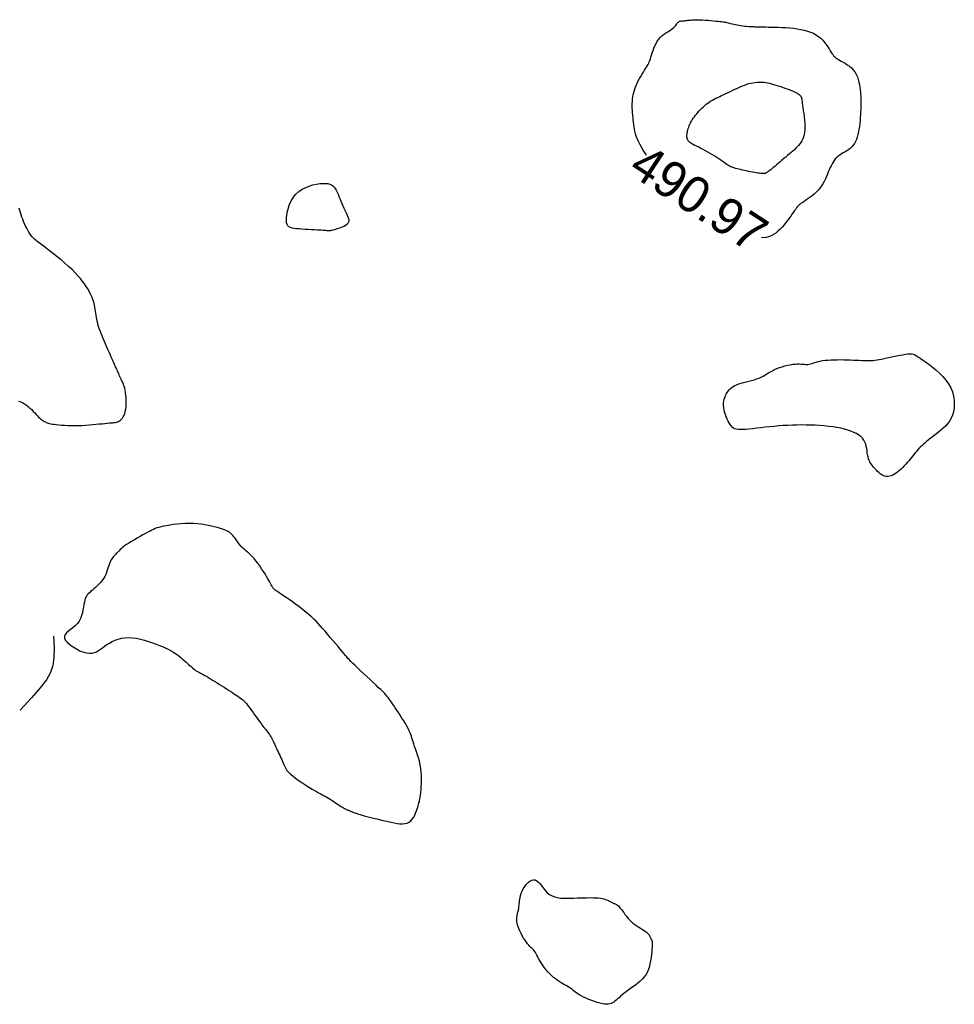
# Model space of a CAD drawing. Header units: millimetres. Extents: x 32690613 to 32693367, y 5343692 to 5344708.
# Tile 1005 of 1009: x 32693310 to 32693335, y 5344636 to 5344663. Entities that reach past the tile are written whole.
import ezdxf
from ezdxf.enums import TextEntityAlignment as Align

# ---------------------------------------------------------------- set-up
doc = ezdxf.new("R2010")
doc.units = ezdxf.units.MM
doc.header["$LTSCALE"] = 20
doc.layers.add('02-DGM_HL_490.50', color=52, linetype='Continuous')
doc.layers.add('02-DGM_HL_491.00', color=62, linetype='Continuous')

msp = doc.modelspace()

# ---------------------------------------------------------------- linework, layer by layer
at = {"layer": '02-DGM_HL_490.50', "elevation": 490.5, "flags": 128}
msp.add_lwpolyline([(32693331.16, 5344659.914), (32693331.154, 5344659.84), (32693331.143, 5344659.774), (32693331.127, 5344659.714), (32693331.107, 5344659.66), (32693331.084, 5344659.61), (32693331.056, 5344659.565), (32693331.025, 5344659.522), (32693330.992, 5344659.481), (32693330.955, 5344659.441), (32693330.916, 5344659.402), (32693330.875, 5344659.363), (32693330.831, 5344659.324), (32693330.786, 5344659.285), (32693330.738, 5344659.245), (32693330.689, 5344659.204), (32693330.638, 5344659.162), (32693330.586, 5344659.118), (32693330.534, 5344659.074), (32693330.482, 5344659.03), (32693330.431, 5344658.987), (32693330.382, 5344658.945), (32693330.336, 5344658.906), (32693330.294, 5344658.871), (32693330.257, 5344658.84), (32693330.225, 5344658.814), (32693330.198, 5344658.793), (32693330.176, 5344658.776), (32693330.158, 5344658.762), (32693330.142, 5344658.752), (32693330.13, 5344658.743), (32693330.119, 5344658.736), (32693330.109, 5344658.729), (32693330.1, 5344658.724), (32693330.091, 5344658.718), (32693330.081, 5344658.713), (32693330.069, 5344658.709), (32693330.054, 5344658.707), (32693330.036, 5344658.705), (32693330.014, 5344658.705), (32693329.987, 5344658.706), (32693329.954, 5344658.709), (32693329.915, 5344658.714), (32693329.872, 5344658.72), (32693329.826, 5344658.727), (32693329.776, 5344658.736), (32693329.724, 5344658.745), (32693329.67, 5344658.756), (32693329.615, 5344658.767), (32693329.56, 5344658.778), (32693329.505, 5344658.79), (32693329.451, 5344658.802), (32693329.399, 5344658.815), (32693329.349, 5344658.827), (32693329.303, 5344658.839), (32693329.26, 5344658.851), (32693329.221, 5344658.862), (32693329.187, 5344658.873), (32693329.157, 5344658.884), (32693329.13, 5344658.896), (32693329.103, 5344658.908), (32693329.077, 5344658.923), (32693329.049, 5344658.94), (32693329.019, 5344658.96), (32693328.984, 5344658.983), (32693328.945, 5344659.011), (32693328.901, 5344659.042), (32693328.853, 5344659.076), (32693328.801, 5344659.111), (32693328.746, 5344659.149), (32693328.687, 5344659.187), (32693328.627, 5344659.225), (32693328.563, 5344659.263), (32693328.499, 5344659.299), (32693328.434, 5344659.334), (32693328.369, 5344659.368), (32693328.306, 5344659.399), (32693328.247, 5344659.429), (32693328.191, 5344659.457), (32693328.141, 5344659.482), (32693328.097, 5344659.505), (32693328.061, 5344659.526), (32693328.031, 5344659.544), (32693328.008, 5344659.56), (32693327.989, 5344659.575), (32693327.975, 5344659.588), (32693327.965, 5344659.6), (32693327.956, 5344659.611), (32693327.95, 5344659.621), (32693327.945, 5344659.631), (32693327.94, 5344659.641), (32693327.937, 5344659.651), (32693327.934, 5344659.66), (32693327.931, 5344659.67), (32693327.929, 5344659.679), (32693327.927, 5344659.689), (32693327.926, 5344659.698), (32693327.925, 5344659.708), (32693327.924, 5344659.719), (32693327.923, 5344659.731), (32693327.923, 5344659.744), (32693327.924, 5344659.759), (32693327.926, 5344659.777), (32693327.928, 5344659.797), (32693327.932, 5344659.821), (32693327.937, 5344659.848), (32693327.943, 5344659.878), (32693327.952, 5344659.911), (32693327.962, 5344659.946), (32693327.974, 5344659.983), (32693327.988, 5344660.022), (32693328.005, 5344660.062), (32693328.024, 5344660.102), (32693328.046, 5344660.143), (32693328.071, 5344660.184), (32693328.099, 5344660.226), (32693328.128, 5344660.267), (32693328.16, 5344660.308), (32693328.193, 5344660.348), (32693328.227, 5344660.388), (32693328.263, 5344660.428), (32693328.299, 5344660.466), (32693328.336, 5344660.504), (32693328.375, 5344660.54), (32693328.414, 5344660.575), (32693328.454, 5344660.609), (32693328.496, 5344660.641), (32693328.539, 5344660.672), (32693328.582, 5344660.701), (32693328.627, 5344660.727), (32693328.674, 5344660.753), (32693328.722, 5344660.777), (32693328.772, 5344660.801), (32693328.824, 5344660.825), (32693328.878, 5344660.85), (32693328.934, 5344660.875), (32693328.994, 5344660.903), (32693329.055, 5344660.932), (32693329.119, 5344660.963), (32693329.185, 5344660.994), (32693329.251, 5344661.025), (32693329.317, 5344661.056), (32693329.383, 5344661.086), (32693329.448, 5344661.113), (32693329.511, 5344661.138), (32693329.571, 5344661.159), (32693329.629, 5344661.177), (32693329.685, 5344661.192), (32693329.74, 5344661.203), (32693329.792, 5344661.212), (32693329.844, 5344661.218), (32693329.894, 5344661.221), (32693329.943, 5344661.221), (32693329.992, 5344661.219), (32693330.041, 5344661.214), (32693330.091, 5344661.207), (32693330.141, 5344661.198), (32693330.194, 5344661.186), (32693330.249, 5344661.172), (32693330.306, 5344661.156), (32693330.368, 5344661.137), (32693330.433, 5344661.117), (32693330.5, 5344661.095), (32693330.569, 5344661.072), (32693330.638, 5344661.048), (32693330.704, 5344661.023), (32693330.767, 5344661), (32693330.824, 5344660.976), (32693330.875, 5344660.954), (32693330.918, 5344660.934), (32693330.954, 5344660.915), (32693330.983, 5344660.897), (32693331.006, 5344660.88), (32693331.024, 5344660.865), (32693331.038, 5344660.85), (32693331.049, 5344660.836), (32693331.057, 5344660.822), (32693331.063, 5344660.807), (32693331.068, 5344660.792), (32693331.073, 5344660.774), (32693331.077, 5344660.751), (32693331.081, 5344660.722), (32693331.086, 5344660.685), (32693331.092, 5344660.64), (32693331.1, 5344660.584), (32693331.11, 5344660.516), (32693331.12, 5344660.438), (32693331.132, 5344660.353), (32693331.142, 5344660.264), (32693331.151, 5344660.173), (32693331.158, 5344660.082), (32693331.161, 5344659.995)], close=True, dxfattribs=at)
at = {"layer": '02-DGM_HL_491.00', "elevation": 491, "flags": 128}
for points in [[(32693326.814, 5344659.206), (32693326.775, 5344659.267), (32693326.724, 5344659.349), (32693326.675, 5344659.432), (32693326.63, 5344659.513), (32693326.59, 5344659.592), (32693326.557, 5344659.666), (32693326.531, 5344659.736), (32693326.51, 5344659.803), (32693326.494, 5344659.868), (32693326.482, 5344659.931), (32693326.472, 5344659.993), (32693326.464, 5344660.055), (32693326.457, 5344660.117), (32693326.45, 5344660.179), (32693326.444, 5344660.243), (32693326.437, 5344660.307), (32693326.432, 5344660.371), (32693326.427, 5344660.436), (32693326.424, 5344660.5), (32693326.423, 5344660.564), (32693326.423, 5344660.627), (32693326.426, 5344660.69), (32693326.431, 5344660.752), (32693326.439, 5344660.813), (32693326.449, 5344660.874), (32693326.463, 5344660.936), (32693326.481, 5344660.997), (32693326.502, 5344661.059), (32693326.527, 5344661.123), (32693326.556, 5344661.187), (32693326.588, 5344661.251), (32693326.622, 5344661.314), (32693326.657, 5344661.376), (32693326.693, 5344661.436), (32693326.727, 5344661.493), (32693326.759, 5344661.545), (32693326.789, 5344661.592), (32693326.815, 5344661.634), (32693326.837, 5344661.672), (32693326.857, 5344661.707), (32693326.875, 5344661.742), (32693326.891, 5344661.777), (32693326.906, 5344661.815), (32693326.922, 5344661.857), (32693326.937, 5344661.905), (32693326.954, 5344661.959), (32693326.973, 5344662.019), (32693326.994, 5344662.084), (32693327.017, 5344662.15), (32693327.044, 5344662.216), (32693327.075, 5344662.282), (32693327.11, 5344662.344), (32693327.15, 5344662.4), (32693327.195, 5344662.451), (32693327.244, 5344662.496), (32693327.295, 5344662.535), (32693327.347, 5344662.57), (32693327.398, 5344662.603), (32693327.446, 5344662.632), (32693327.491, 5344662.66), (32693327.53, 5344662.688), (32693327.562, 5344662.715), (32693327.588, 5344662.742), (32693327.61, 5344662.768), (32693327.628, 5344662.793), (32693327.643, 5344662.816), (32693327.658, 5344662.837), (32693327.673, 5344662.855), (32693327.689, 5344662.87), (32693327.708, 5344662.882), (32693327.729, 5344662.89), (32693327.752, 5344662.896), (32693327.777, 5344662.9), (32693327.803, 5344662.903), (32693327.83, 5344662.904), (32693327.859, 5344662.906), (32693327.888, 5344662.909), (32693327.918, 5344662.912), (32693327.949, 5344662.916), (32693327.982, 5344662.921), (32693328.019, 5344662.925), (32693328.06, 5344662.929), (32693328.106, 5344662.932), (32693328.157, 5344662.933), (32693328.216, 5344662.933), (32693328.282, 5344662.931), (32693328.354, 5344662.927), (32693328.43, 5344662.922), (32693328.506, 5344662.916), (32693328.582, 5344662.909), (32693328.654, 5344662.902), (32693328.721, 5344662.895), (32693328.781, 5344662.889), (32693328.831, 5344662.884), (32693328.873, 5344662.88), (32693328.909, 5344662.875), (32693328.94, 5344662.871), (32693328.969, 5344662.867), (32693328.996, 5344662.862), (32693329.024, 5344662.856), (32693329.053, 5344662.849), (32693329.087, 5344662.841), (32693329.124, 5344662.831), (32693329.165, 5344662.821), (32693329.208, 5344662.81), (32693329.254, 5344662.799), (32693329.302, 5344662.789), (32693329.353, 5344662.779), (32693329.405, 5344662.77), (32693329.458, 5344662.763), (32693329.512, 5344662.757), (32693329.564, 5344662.752), (32693329.616, 5344662.748), (32693329.664, 5344662.745), (32693329.709, 5344662.743), (32693329.749, 5344662.742), (32693329.784, 5344662.741), (32693329.812, 5344662.74), (32693329.834, 5344662.74), (32693329.851, 5344662.74), (32693329.864, 5344662.74), (32693329.874, 5344662.74), (32693329.882, 5344662.74), (32693329.888, 5344662.74), (32693329.893, 5344662.74), (32693329.899, 5344662.74), (32693329.906, 5344662.739), (32693329.917, 5344662.738), (32693329.934, 5344662.737), (32693329.957, 5344662.736), (32693329.99, 5344662.735), (32693330.033, 5344662.734), (32693330.089, 5344662.733), (32693330.158, 5344662.731), (32693330.24, 5344662.73), (32693330.331, 5344662.728), (32693330.429, 5344662.725), (32693330.533, 5344662.721), (32693330.639, 5344662.715), (32693330.746, 5344662.707), (32693330.852, 5344662.697), (32693330.954, 5344662.683), (32693331.051, 5344662.667), (32693331.145, 5344662.646), (32693331.234, 5344662.622), (32693331.317, 5344662.593), (32693331.396, 5344662.559), (32693331.469, 5344662.52), (32693331.537, 5344662.474), (32693331.598, 5344662.423), (32693331.654, 5344662.367), (32693331.704, 5344662.309), (32693331.75, 5344662.249), (32693331.791, 5344662.19), (32693331.827, 5344662.134), (32693331.86, 5344662.082), (32693331.889, 5344662.036), (32693331.915, 5344661.997), (32693331.939, 5344661.964), (32693331.963, 5344661.936), (32693331.987, 5344661.912), (32693332.013, 5344661.89), (32693332.042, 5344661.869), (32693332.076, 5344661.848), (32693332.117, 5344661.824), (32693332.163, 5344661.798), (32693332.216, 5344661.768), (32693332.271, 5344661.735), (32693332.329, 5344661.697), (32693332.386, 5344661.655), (32693332.441, 5344661.608), (32693332.492, 5344661.555), (32693332.537, 5344661.497), (32693332.575, 5344661.434), (32693332.606, 5344661.365), (32693332.631, 5344661.295), (32693332.65, 5344661.222), (32693332.665, 5344661.15), (32693332.677, 5344661.08), (32693332.685, 5344661.013), (32693332.691, 5344660.951), (32693332.696, 5344660.894), (32693332.699, 5344660.842), (32693332.701, 5344660.793), (32693332.702, 5344660.746), (32693332.703, 5344660.698), (32693332.702, 5344660.648), (32693332.701, 5344660.594), (32693332.699, 5344660.534), (32693332.697, 5344660.468), (32693332.694, 5344660.397), (32693332.69, 5344660.32), (32693332.685, 5344660.241), (32693332.679, 5344660.16), (32693332.671, 5344660.079), (32693332.661, 5344659.999), (32693332.65, 5344659.921), (32693332.637, 5344659.846), (32693332.621, 5344659.776), (32693332.603, 5344659.709), (32693332.581, 5344659.647), (32693332.556, 5344659.589), (32693332.527, 5344659.535), (32693332.494, 5344659.487), (32693332.457, 5344659.443), (32693332.414, 5344659.403), (32693332.368, 5344659.368), (32693332.319, 5344659.336), (32693332.269, 5344659.305), (32693332.219, 5344659.276), (32693332.169, 5344659.246), (32693332.122, 5344659.216), (32693332.077, 5344659.183), (32693332.037, 5344659.148), (32693332, 5344659.109), (32693331.967, 5344659.068), (32693331.937, 5344659.023), (32693331.909, 5344658.975), (32693331.882, 5344658.924), (32693331.857, 5344658.87), (32693331.832, 5344658.813), (32693331.807, 5344658.752), (32693331.782, 5344658.689), (32693331.755, 5344658.625), (32693331.726, 5344658.559), (32693331.695, 5344658.494), (32693331.66, 5344658.429), (32693331.62, 5344658.366), (32693331.576, 5344658.305), (32693331.527, 5344658.248), (32693331.474, 5344658.194), (32693331.418, 5344658.143), (32693331.362, 5344658.097), (32693331.307, 5344658.055), (32693331.255, 5344658.018), (32693331.207, 5344657.985), (32693331.165, 5344657.957), (32693331.131, 5344657.935), (32693331.104, 5344657.917), (32693331.082, 5344657.903), (32693331.065, 5344657.892), (32693331.052, 5344657.883), (32693331.042, 5344657.876), (32693331.033, 5344657.87), (32693331.025, 5344657.865), (32693331.017, 5344657.859), (32693331.008, 5344657.852), (32693330.998, 5344657.843), (32693330.986, 5344657.831), (32693330.972, 5344657.814), (32693330.955, 5344657.794), (32693330.935, 5344657.767), (32693330.911, 5344657.734), (32693330.883, 5344657.694), (32693330.851, 5344657.648), (32693330.816, 5344657.597), (32693330.777, 5344657.541), (32693330.735, 5344657.482), (32693330.69, 5344657.421), (32693330.642, 5344657.359), (32693330.591, 5344657.297), (32693330.538, 5344657.237), (32693330.483, 5344657.178), (32693330.424, 5344657.123), (32693330.364, 5344657.073), (32693330.3, 5344657.03), (32693330.235, 5344656.994), (32693330.167, 5344656.967), (32693330.096, 5344656.95), (32693330.023, 5344656.945), (32693329.968, 5344656.948)], [(32693309.568, 5344652.455), (32693309.625, 5344652.435), (32693309.68, 5344652.412), (32693309.733, 5344652.384), (32693309.784, 5344652.35), (32693309.834, 5344652.311), (32693309.881, 5344652.268), (32693309.927, 5344652.223), (32693309.97, 5344652.177), (32693310.011, 5344652.132), (32693310.049, 5344652.09), (32693310.085, 5344652.051), (32693310.118, 5344652.018), (32693310.149, 5344651.989), (32693310.177, 5344651.965), (32693310.204, 5344651.944), (32693310.23, 5344651.926), (32693310.255, 5344651.911), (32693310.279, 5344651.897), (32693310.304, 5344651.885), (32693310.328, 5344651.874), (32693310.354, 5344651.864), (32693310.383, 5344651.854), (32693310.415, 5344651.845), (32693310.452, 5344651.836), (32693310.495, 5344651.828), (32693310.545, 5344651.821), (32693310.604, 5344651.814), (32693310.671, 5344651.807), (32693310.746, 5344651.801), (32693310.829, 5344651.796), (32693310.917, 5344651.792), (32693311.01, 5344651.79), (32693311.106, 5344651.789), (32693311.205, 5344651.79), (32693311.305, 5344651.792), (32693311.405, 5344651.797), (32693311.503, 5344651.804), (32693311.599, 5344651.812), (32693311.692, 5344651.821), (32693311.779, 5344651.83), (32693311.861, 5344651.838), (32693311.936, 5344651.846), (32693312.003, 5344651.852), (32693312.061, 5344651.857), (32693312.111, 5344651.861), (32693312.154, 5344651.864), (32693312.191, 5344651.867), (32693312.224, 5344651.872), (32693312.254, 5344651.878), (32693312.282, 5344651.887), (32693312.31, 5344651.899), (32693312.338, 5344651.914), (32693312.366, 5344651.934), (32693312.393, 5344651.959), (32693312.419, 5344651.989), (32693312.443, 5344652.026), (32693312.465, 5344652.069), (32693312.484, 5344652.118), (32693312.499, 5344652.176), (32693312.51, 5344652.241), (32693312.518, 5344652.312), (32693312.521, 5344652.387), (32693312.521, 5344652.464), (32693312.518, 5344652.542), (32693312.513, 5344652.617), (32693312.505, 5344652.689), (32693312.494, 5344652.755), (32693312.482, 5344652.813), (32693312.468, 5344652.864), (32693312.453, 5344652.908), (32693312.438, 5344652.947), (32693312.423, 5344652.981), (32693312.408, 5344653.01), (32693312.395, 5344653.035), (32693312.383, 5344653.057), (32693312.373, 5344653.076), (32693312.364, 5344653.094), (32693312.357, 5344653.11), (32693312.351, 5344653.125), (32693312.345, 5344653.14), (32693312.34, 5344653.155), (32693312.333, 5344653.171), (32693312.327, 5344653.187), (32693312.319, 5344653.206), (32693312.31, 5344653.227), (32693312.299, 5344653.251), (32693312.286, 5344653.28), (32693312.271, 5344653.313), (32693312.253, 5344653.352), (32693312.233, 5344653.397), (32693312.209, 5344653.449), (32693312.183, 5344653.509), (32693312.153, 5344653.575), (32693312.122, 5344653.647), (32693312.089, 5344653.722), (32693312.055, 5344653.8), (32693312.02, 5344653.879), (32693311.986, 5344653.958), (32693311.953, 5344654.035), (32693311.92, 5344654.11), (32693311.89, 5344654.182), (32693311.86, 5344654.251), (32693311.833, 5344654.318), (32693311.808, 5344654.384), (32693311.785, 5344654.448), (32693311.765, 5344654.511), (32693311.747, 5344654.574), (32693311.732, 5344654.635), (32693311.719, 5344654.696), (32693311.709, 5344654.756), (32693311.699, 5344654.816), (32693311.69, 5344654.874), (32693311.682, 5344654.931), (32693311.673, 5344654.987), (32693311.663, 5344655.042), (32693311.652, 5344655.095), (32693311.639, 5344655.147), (32693311.624, 5344655.199), (32693311.606, 5344655.252), (32693311.585, 5344655.305), (32693311.562, 5344655.36), (32693311.534, 5344655.416), (32693311.503, 5344655.476), (32693311.467, 5344655.539), (32693311.426, 5344655.605), (32693311.379, 5344655.675), (32693311.326, 5344655.747), (32693311.265, 5344655.823), (32693311.197, 5344655.902), (32693311.121, 5344655.984), (32693311.036, 5344656.069), (32693310.941, 5344656.156), (32693310.84, 5344656.245), (32693310.734, 5344656.334), (32693310.627, 5344656.421), (32693310.522, 5344656.504), (32693310.421, 5344656.583), (32693310.327, 5344656.655), (32693310.243, 5344656.719), (32693310.17, 5344656.774), (32693310.109, 5344656.821), (32693310.057, 5344656.863), (32693310.013, 5344656.9), (32693309.975, 5344656.936), (32693309.941, 5344656.972), (32693309.91, 5344657.01), (32693309.881, 5344657.051), (32693309.851, 5344657.099), (32693309.82, 5344657.15), (32693309.79, 5344657.206), (32693309.761, 5344657.265), (32693309.732, 5344657.327), (32693309.705, 5344657.389), (32693309.68, 5344657.452), (32693309.656, 5344657.514), (32693309.635, 5344657.575), (32693309.616, 5344657.635), (32693309.599, 5344657.696), (32693309.583, 5344657.756)], [(32693310.53, 5344646.006), (32693310.541, 5344645.674), (32693310.538, 5344645.412), (32693310.509, 5344645.196), (32693310.444, 5344645.002), (32693310.333, 5344644.806), (32693310.164, 5344644.585), (32693309.926, 5344644.313), (32693309.609, 5344643.969)]]:
    msp.add_lwpolyline(points, dxfattribs=at)
for points in [[(32693317.831, 5344657.153), (32693317.764, 5344657.157), (32693317.688, 5344657.161), (32693317.606, 5344657.165), (32693317.521, 5344657.17), (32693317.435, 5344657.175), (32693317.351, 5344657.181), (32693317.271, 5344657.187), (32693317.198, 5344657.194), (32693317.134, 5344657.201), (32693317.078, 5344657.211), (32693317.032, 5344657.225), (32693316.994, 5344657.245), (32693316.965, 5344657.272), (32693316.943, 5344657.309), (32693316.929, 5344657.357), (32693316.923, 5344657.417), (32693316.924, 5344657.492), (32693316.933, 5344657.577), (32693316.95, 5344657.671), (32693316.977, 5344657.769), (32693317.013, 5344657.869), (32693317.06, 5344657.966), (32693317.117, 5344658.058), (32693317.186, 5344658.142), (32693317.267, 5344658.214), (32693317.357, 5344658.275), (32693317.453, 5344658.325), (32693317.553, 5344658.365), (32693317.653, 5344658.395), (32693317.75, 5344658.417), (32693317.842, 5344658.431), (32693317.925, 5344658.438), (32693317.998, 5344658.437), (32693318.06, 5344658.43), (32693318.114, 5344658.417), (32693318.16, 5344658.397), (32693318.199, 5344658.37), (32693318.233, 5344658.337), (32693318.264, 5344658.298), (32693318.291, 5344658.252), (32693318.318, 5344658.2), (32693318.343, 5344658.143), (32693318.368, 5344658.082), (32693318.393, 5344658.018), (32693318.417, 5344657.953), (32693318.443, 5344657.887), (32693318.469, 5344657.822), (32693318.497, 5344657.759), (32693318.526, 5344657.7), (32693318.555, 5344657.643), (32693318.582, 5344657.59), (32693318.606, 5344657.54), (32693318.624, 5344657.493), (32693318.635, 5344657.449), (32693318.638, 5344657.409), (32693318.629, 5344657.372), (32693318.61, 5344657.339), (32693318.58, 5344657.308), (32693318.542, 5344657.281), (32693318.499, 5344657.257), (32693318.452, 5344657.235), (32693318.404, 5344657.216), (32693318.357, 5344657.2), (32693318.313, 5344657.186), (32693318.275, 5344657.174), (32693318.241, 5344657.164), (32693318.212, 5344657.156), (32693318.185, 5344657.149), (32693318.162, 5344657.145), (32693318.141, 5344657.141), (32693318.121, 5344657.139), (32693318.101, 5344657.138), (32693318.082, 5344657.137), (32693318.061, 5344657.138), (32693318.038, 5344657.139), (32693318.01, 5344657.141), (32693317.977, 5344657.143), (32693317.937, 5344657.146), (32693317.889, 5344657.149)], [(32693332.784, 5344651.386), (32693332.746, 5344651.436), (32693332.7, 5344651.482), (32693332.644, 5344651.525), (32693332.581, 5344651.564), (32693332.509, 5344651.6), (32693332.43, 5344651.632), (32693332.343, 5344651.661), (32693332.249, 5344651.687), (32693332.148, 5344651.711), (32693332.041, 5344651.731), (32693331.929, 5344651.749), (32693331.812, 5344651.764), (32693331.692, 5344651.776), (32693331.569, 5344651.786), (32693331.445, 5344651.793), (32693331.32, 5344651.798), (32693331.195, 5344651.801), (32693331.07, 5344651.802), (32693330.945, 5344651.801), (32693330.82, 5344651.797), (32693330.695, 5344651.792), (32693330.57, 5344651.785), (32693330.445, 5344651.776), (32693330.32, 5344651.765), (32693330.196, 5344651.752), (32693330.073, 5344651.739), (32693329.954, 5344651.725), (32693329.839, 5344651.711), (32693329.73, 5344651.699), (32693329.629, 5344651.688), (32693329.537, 5344651.68), (32693329.457, 5344651.675), (32693329.388, 5344651.674), (32693329.329, 5344651.678), (32693329.28, 5344651.686), (32693329.238, 5344651.7), (32693329.202, 5344651.719), (32693329.17, 5344651.743), (32693329.141, 5344651.775), (32693329.113, 5344651.813), (32693329.084, 5344651.858), (32693329.056, 5344651.909), (32693329.028, 5344651.965), (32693329.002, 5344652.024), (32693328.979, 5344652.086), (32693328.96, 5344652.15), (32693328.945, 5344652.214), (32693328.935, 5344652.277), (32693328.931, 5344652.338), (32693328.932, 5344652.397), (32693328.939, 5344652.454), (32693328.95, 5344652.508), (32693328.965, 5344652.56), (32693328.984, 5344652.608), (32693329.006, 5344652.653), (32693329.03, 5344652.695), (32693329.056, 5344652.734), (32693329.085, 5344652.769), (32693329.117, 5344652.802), (32693329.153, 5344652.831), (32693329.193, 5344652.859), (32693329.239, 5344652.884), (32693329.289, 5344652.907), (32693329.346, 5344652.928), (32693329.41, 5344652.949), (32693329.479, 5344652.968), (32693329.551, 5344652.987), (32693329.625, 5344653.005), (32693329.699, 5344653.025), (32693329.772, 5344653.045), (32693329.841, 5344653.066), (32693329.906, 5344653.09), (32693329.964, 5344653.116), (32693330.018, 5344653.143), (32693330.068, 5344653.172), (32693330.117, 5344653.203), (32693330.166, 5344653.233), (32693330.217, 5344653.264), (32693330.271, 5344653.294), (32693330.33, 5344653.323), (32693330.395, 5344653.351), (32693330.465, 5344653.377), (32693330.538, 5344653.401), (32693330.613, 5344653.423), (32693330.688, 5344653.442), (32693330.761, 5344653.457), (32693330.832, 5344653.468), (32693330.897, 5344653.476), (32693330.956, 5344653.479), (32693331.01, 5344653.479), (32693331.058, 5344653.476), (32693331.102, 5344653.472), (32693331.142, 5344653.468), (32693331.18, 5344653.464), (32693331.215, 5344653.463), (32693331.249, 5344653.465), (32693331.282, 5344653.47), (32693331.316, 5344653.479), (32693331.351, 5344653.49), (32693331.388, 5344653.504), (32693331.429, 5344653.518), (32693331.475, 5344653.532), (32693331.526, 5344653.546), (32693331.585, 5344653.559), (32693331.651, 5344653.57), (32693331.723, 5344653.579), (32693331.801, 5344653.586), (32693331.884, 5344653.591), (32693331.97, 5344653.594), (32693332.058, 5344653.596), (32693332.147, 5344653.597), (32693332.237, 5344653.596), (32693332.325, 5344653.593), (32693332.411, 5344653.59), (32693332.495, 5344653.586), (32693332.576, 5344653.582), (32693332.654, 5344653.578), (32693332.728, 5344653.574), (32693332.798, 5344653.571), (32693332.863, 5344653.57), (32693332.923, 5344653.57), (32693332.98, 5344653.572), (32693333.035, 5344653.576), (32693333.089, 5344653.581), (32693333.146, 5344653.589), (32693333.205, 5344653.599), (32693333.269, 5344653.611), (32693333.34, 5344653.626), (32693333.419, 5344653.643), (32693333.504, 5344653.662), (32693333.592, 5344653.681), (32693333.681, 5344653.7), (32693333.768, 5344653.718), (32693333.851, 5344653.733), (32693333.928, 5344653.745), (32693333.996, 5344653.753), (32693334.053, 5344653.756), (32693334.102, 5344653.753), (32693334.145, 5344653.744), (32693334.187, 5344653.729), (32693334.23, 5344653.706), (32693334.277, 5344653.676), (32693334.332, 5344653.637), (32693334.398, 5344653.59), (32693334.477, 5344653.533), (32693334.566, 5344653.468), (32693334.662, 5344653.395), (32693334.761, 5344653.315), (32693334.859, 5344653.227), (32693334.953, 5344653.133), (32693335.038, 5344653.034), (32693335.112, 5344652.929), (32693335.171, 5344652.821), (32693335.216, 5344652.709), (32693335.246, 5344652.596), (32693335.263, 5344652.484), (32693335.268, 5344652.373), (32693335.261, 5344652.267), (32693335.243, 5344652.166), (32693335.215, 5344652.072), (32693335.178, 5344651.986), (32693335.132, 5344651.908), (32693335.08, 5344651.838), (32693335.023, 5344651.773), (32693334.963, 5344651.714), (32693334.901, 5344651.659), (32693334.838, 5344651.608), (32693334.776, 5344651.56), (32693334.717, 5344651.514), (32693334.66, 5344651.47), (32693334.606, 5344651.427), (32693334.554, 5344651.385), (32693334.505, 5344651.345), (32693334.458, 5344651.306), (32693334.414, 5344651.267), (32693334.372, 5344651.229), (32693334.333, 5344651.191), (32693334.296, 5344651.153), (32693334.261, 5344651.115), (32693334.227, 5344651.076), (32693334.193, 5344651.036), (32693334.159, 5344650.996), (32693334.125, 5344650.954), (32693334.09, 5344650.911), (32693334.053, 5344650.866), (32693334.016, 5344650.819), (32693333.976, 5344650.772), (32693333.936, 5344650.725), (32693333.894, 5344650.679), (32693333.851, 5344650.634), (32693333.807, 5344650.591), (32693333.762, 5344650.55), (32693333.716, 5344650.512), (32693333.67, 5344650.478), (32693333.623, 5344650.449), (32693333.577, 5344650.424), (32693333.53, 5344650.405), (32693333.484, 5344650.392), (32693333.439, 5344650.386), (32693333.396, 5344650.388), (32693333.353, 5344650.397), (32693333.312, 5344650.414), (32693333.273, 5344650.436), (32693333.235, 5344650.463), (32693333.198, 5344650.494), (32693333.162, 5344650.528), (32693333.128, 5344650.564), (32693333.094, 5344650.6), (32693333.062, 5344650.636), (32693333.032, 5344650.673), (32693333.003, 5344650.71), (32693332.976, 5344650.748), (32693332.952, 5344650.788), (32693332.931, 5344650.831), (32693332.913, 5344650.877), (32693332.898, 5344650.926), (32693332.888, 5344650.98), (32693332.879, 5344651.037), (32693332.871, 5344651.095), (32693332.862, 5344651.155), (32693332.85, 5344651.215), (32693332.835, 5344651.274), (32693332.813, 5344651.331)], [(32693317.05, 5344642.2), (32693317.107, 5344642.153), (32693317.173, 5344642.103), (32693317.246, 5344642.05), (32693317.322, 5344641.997), (32693317.401, 5344641.944), (32693317.48, 5344641.893), (32693317.556, 5344641.845), (32693317.627, 5344641.802), (32693317.692, 5344641.764), (32693317.75, 5344641.732), (32693317.804, 5344641.703), (32693317.854, 5344641.677), (32693317.901, 5344641.653), (32693317.946, 5344641.629), (32693317.991, 5344641.605), (32693318.036, 5344641.58), (32693318.082, 5344641.552), (32693318.13, 5344641.522), (32693318.177, 5344641.492), (32693318.224, 5344641.46), (32693318.27, 5344641.429), (32693318.315, 5344641.399), (32693318.357, 5344641.371), (32693318.396, 5344641.345), (32693318.432, 5344641.322), (32693318.465, 5344641.302), (32693318.495, 5344641.285), (32693318.522, 5344641.27), (32693318.547, 5344641.257), (32693318.569, 5344641.246), (32693318.59, 5344641.236), (32693318.609, 5344641.227), (32693318.626, 5344641.22), (32693318.643, 5344641.212), (32693318.659, 5344641.206), (32693318.675, 5344641.199), (32693318.692, 5344641.192), (32693318.71, 5344641.185), (32693318.729, 5344641.178), (32693318.75, 5344641.17), (32693318.774, 5344641.161), (32693318.8, 5344641.151), (32693318.831, 5344641.14), (32693318.866, 5344641.128), (32693318.905, 5344641.115), (32693318.951, 5344641.101), (32693319.003, 5344641.086), (32693319.063, 5344641.069), (32693319.13, 5344641.052), (32693319.203, 5344641.033), (32693319.282, 5344641.014), (32693319.365, 5344640.994), (32693319.452, 5344640.973), (32693319.539, 5344640.953), (32693319.628, 5344640.932), (32693319.715, 5344640.912), (32693319.801, 5344640.892), (32693319.884, 5344640.875), (32693319.964, 5344640.86), (32693320.04, 5344640.851), (32693320.111, 5344640.848), (32693320.178, 5344640.853), (32693320.239, 5344640.866), (32693320.293, 5344640.891), (32693320.34, 5344640.927), (32693320.382, 5344640.973), (32693320.417, 5344641.026), (32693320.447, 5344641.083), (32693320.473, 5344641.142), (32693320.495, 5344641.201), (32693320.513, 5344641.257), (32693320.529, 5344641.307), (32693320.543, 5344641.35), (32693320.555, 5344641.388), (32693320.565, 5344641.422), (32693320.575, 5344641.456), (32693320.583, 5344641.492), (32693320.591, 5344641.532), (32693320.599, 5344641.58), (32693320.607, 5344641.637), (32693320.615, 5344641.706), (32693320.622, 5344641.785), (32693320.629, 5344641.872), (32693320.633, 5344641.966), (32693320.635, 5344642.065), (32693320.633, 5344642.166), (32693320.627, 5344642.269), (32693320.616, 5344642.37), (32693320.599, 5344642.469), (32693320.578, 5344642.565), (32693320.553, 5344642.657), (32693320.526, 5344642.745), (32693320.498, 5344642.828), (32693320.471, 5344642.905), (32693320.445, 5344642.976), (32693320.422, 5344643.042), (32693320.402, 5344643.1), (32693320.386, 5344643.153), (32693320.37, 5344643.203), (32693320.355, 5344643.252), (32693320.339, 5344643.3), (32693320.319, 5344643.351), (32693320.296, 5344643.404), (32693320.266, 5344643.464), (32693320.231, 5344643.53), (32693320.19, 5344643.601), (32693320.145, 5344643.676), (32693320.098, 5344643.752), (32693320.049, 5344643.829), (32693320.001, 5344643.903), (32693319.955, 5344643.973), (32693319.911, 5344644.038), (32693319.873, 5344644.095), (32693319.838, 5344644.145), (32693319.808, 5344644.189), (32693319.781, 5344644.227), (32693319.757, 5344644.261), (32693319.736, 5344644.29), (32693319.717, 5344644.315), (32693319.7, 5344644.338), (32693319.683, 5344644.358), (32693319.667, 5344644.378), (32693319.648, 5344644.399), (32693319.625, 5344644.424), (32693319.597, 5344644.453), (32693319.56, 5344644.488), (32693319.514, 5344644.533), (32693319.456, 5344644.587), (32693319.386, 5344644.652), (32693319.306, 5344644.727), (32693319.22, 5344644.808), (32693319.13, 5344644.892), (32693319.04, 5344644.976), (32693318.953, 5344645.058), (32693318.872, 5344645.134), (32693318.801, 5344645.202), (32693318.742, 5344645.26), (32693318.693, 5344645.309), (32693318.652, 5344645.352), (32693318.615, 5344645.392), (32693318.58, 5344645.432), (32693318.544, 5344645.474), (32693318.505, 5344645.522), (32693318.459, 5344645.577), (32693318.404, 5344645.643), (32693318.342, 5344645.717), (32693318.274, 5344645.797), (32693318.203, 5344645.882), (32693318.129, 5344645.968), (32693318.056, 5344646.054), (32693317.984, 5344646.137), (32693317.917, 5344646.214), (32693317.854, 5344646.285), (32693317.794, 5344646.351), (32693317.737, 5344646.411), (32693317.681, 5344646.468), (32693317.623, 5344646.524), (32693317.562, 5344646.579), (32693317.497, 5344646.635), (32693317.425, 5344646.693), (32693317.346, 5344646.754), (32693317.262, 5344646.817), (32693317.175, 5344646.881), (32693317.087, 5344646.944), (32693317.001, 5344647.005), (32693316.919, 5344647.062), (32693316.844, 5344647.113), (32693316.779, 5344647.158), (32693316.725, 5344647.195), (32693316.681, 5344647.225), (32693316.646, 5344647.249), (32693316.618, 5344647.269), (32693316.597, 5344647.285), (32693316.58, 5344647.3), (32693316.567, 5344647.314), (32693316.555, 5344647.329), (32693316.544, 5344647.345), (32693316.533, 5344647.364), (32693316.521, 5344647.386), (32693316.506, 5344647.413), (32693316.489, 5344647.445), (32693316.468, 5344647.483), (32693316.443, 5344647.529), (32693316.413, 5344647.581), (32693316.377, 5344647.643), (32693316.336, 5344647.71), (32693316.291, 5344647.782), (32693316.242, 5344647.856), (32693316.192, 5344647.931), (32693316.14, 5344648.004), (32693316.088, 5344648.072), (32693316.036, 5344648.135), (32693315.986, 5344648.19), (32693315.937, 5344648.238), (32693315.89, 5344648.281), (32693315.845, 5344648.32), (32693315.801, 5344648.357), (32693315.76, 5344648.393), (32693315.72, 5344648.43), (32693315.681, 5344648.468), (32693315.645, 5344648.51), (32693315.61, 5344648.554), (32693315.577, 5344648.6), (32693315.544, 5344648.645), (32693315.513, 5344648.69), (32693315.481, 5344648.732), (32693315.451, 5344648.771), (32693315.42, 5344648.806), (32693315.389, 5344648.835), (32693315.357, 5344648.859), (32693315.322, 5344648.88), (32693315.285, 5344648.898), (32693315.243, 5344648.915), (32693315.197, 5344648.931), (32693315.144, 5344648.947), (32693315.085, 5344648.964), (32693315.018, 5344648.983), (32693314.943, 5344649.004), (32693314.862, 5344649.025), (32693314.774, 5344649.045), (32693314.681, 5344649.064), (32693314.582, 5344649.079), (32693314.478, 5344649.091), (32693314.371, 5344649.098), (32693314.26, 5344649.1), (32693314.147, 5344649.097), (32693314.034, 5344649.089), (32693313.924, 5344649.078), (32693313.819, 5344649.065), (32693313.719, 5344649.05), (32693313.629, 5344649.035), (32693313.548, 5344649.019), (32693313.48, 5344649.004), (32693313.421, 5344648.989), (32693313.369, 5344648.973), (32693313.321, 5344648.956), (32693313.276, 5344648.936), (32693313.229, 5344648.914), (32693313.178, 5344648.888), (32693313.121, 5344648.858), (32693313.055, 5344648.822), (32693312.983, 5344648.783), (32693312.906, 5344648.74), (32693312.827, 5344648.695), (32693312.748, 5344648.65), (32693312.672, 5344648.604), (32693312.6, 5344648.56), (32693312.535, 5344648.518), (32693312.479, 5344648.479), (32693312.432, 5344648.443), (32693312.391, 5344648.41), (32693312.356, 5344648.379), (32693312.326, 5344648.35), (32693312.299, 5344648.322), (32693312.274, 5344648.295), (32693312.25, 5344648.269), (32693312.225, 5344648.243), (32693312.201, 5344648.216), (32693312.177, 5344648.189), (32693312.154, 5344648.16), (32693312.131, 5344648.129), (32693312.11, 5344648.095), (32693312.09, 5344648.058), (32693312.071, 5344648.016), (32693312.054, 5344647.97), (32693312.038, 5344647.92), (32693312.022, 5344647.867), (32693312.005, 5344647.812), (32693311.985, 5344647.755), (32693311.962, 5344647.698), (32693311.935, 5344647.641), (32693311.903, 5344647.585), (32693311.865, 5344647.531), (32693311.822, 5344647.479), (32693311.775, 5344647.43), (32693311.727, 5344647.383), (32693311.678, 5344647.339), (32693311.631, 5344647.298), (32693311.586, 5344647.26), (32693311.546, 5344647.225), (32693311.511, 5344647.194), (32693311.481, 5344647.165), (32693311.455, 5344647.136), (32693311.434, 5344647.105), (32693311.416, 5344647.071), (32693311.4, 5344647.033), (32693311.386, 5344646.987), (32693311.374, 5344646.934), (32693311.363, 5344646.871), (32693311.351, 5344646.801), (32693311.336, 5344646.726), (32693311.319, 5344646.647), (32693311.296, 5344646.567), (32693311.266, 5344646.489), (32693311.229, 5344646.415), (32693311.182, 5344646.347), (32693311.125, 5344646.286), (32693311.062, 5344646.232), (32693310.998, 5344646.182), (32693310.937, 5344646.136), (32693310.885, 5344646.09), (32693310.847, 5344646.044), (32693310.826, 5344645.996), (32693310.829, 5344645.944), (32693310.858, 5344645.886), (32693310.911, 5344645.826), (32693310.981, 5344645.764), (32693311.066, 5344645.705), (32693311.158, 5344645.651), (32693311.254, 5344645.603), (32693311.349, 5344645.566), (32693311.438, 5344645.541), (32693311.517, 5344645.531), (32693311.587, 5344645.534), (32693311.65, 5344645.549), (32693311.708, 5344645.573), (32693311.763, 5344645.604), (32693311.817, 5344645.642), (32693311.872, 5344645.684), (32693311.931, 5344645.727), (32693311.994, 5344645.771), (32693312.063, 5344645.814), (32693312.137, 5344645.854), (32693312.217, 5344645.89), (32693312.301, 5344645.92), (32693312.392, 5344645.944), (32693312.488, 5344645.959), (32693312.589, 5344645.964), (32693312.696, 5344645.959), (32693312.806, 5344645.944), (32693312.918, 5344645.921), (32693313.03, 5344645.892), (32693313.14, 5344645.859), (32693313.246, 5344645.822), (32693313.346, 5344645.785), (32693313.438, 5344645.749), (32693313.521, 5344645.714), (32693313.595, 5344645.681), (32693313.662, 5344645.65), (32693313.722, 5344645.619), (32693313.778, 5344645.587), (32693313.83, 5344645.556), (32693313.88, 5344645.523), (32693313.928, 5344645.488), (32693313.976, 5344645.452), (32693314.024, 5344645.413), (32693314.071, 5344645.374), (32693314.116, 5344645.335), (32693314.16, 5344645.297), (32693314.201, 5344645.26), (32693314.239, 5344645.225), (32693314.273, 5344645.193), (32693314.304, 5344645.165), (32693314.331, 5344645.14), (32693314.354, 5344645.119), (32693314.376, 5344645.1), (32693314.395, 5344645.084), (32693314.413, 5344645.07), (32693314.429, 5344645.058), (32693314.446, 5344645.047), (32693314.462, 5344645.038), (32693314.479, 5344645.029), (32693314.497, 5344645.02), (32693314.517, 5344645.011), (32693314.541, 5344645), (32693314.568, 5344644.986), (32693314.6, 5344644.97), (32693314.637, 5344644.95), (32693314.68, 5344644.926), (32693314.728, 5344644.899), (32693314.781, 5344644.867), (32693314.837, 5344644.834), (32693314.897, 5344644.797), (32693314.958, 5344644.759), (32693315.021, 5344644.719), (32693315.085, 5344644.679), (32693315.15, 5344644.638), (32693315.213, 5344644.598), (32693315.275, 5344644.557), (32693315.336, 5344644.518), (32693315.394, 5344644.48), (32693315.449, 5344644.444), (32693315.5, 5344644.41), (32693315.548, 5344644.379), (32693315.59, 5344644.351), (32693315.629, 5344644.325), (32693315.664, 5344644.3), (32693315.698, 5344644.275), (32693315.729, 5344644.249), (32693315.76, 5344644.22), (32693315.791, 5344644.188), (32693315.823, 5344644.152), (32693315.857, 5344644.11), (32693315.892, 5344644.064), (32693315.929, 5344644.013), (32693315.968, 5344643.959), (32693316.008, 5344643.903), (32693316.049, 5344643.844), (32693316.092, 5344643.784), (32693316.136, 5344643.723), (32693316.181, 5344643.663), (32693316.226, 5344643.603), (32693316.271, 5344643.544), (32693316.315, 5344643.488), (32693316.356, 5344643.435), (32693316.394, 5344643.386), (32693316.428, 5344643.342), (32693316.457, 5344643.302), (32693316.481, 5344643.269), (32693316.5, 5344643.24), (32693316.515, 5344643.215), (32693316.526, 5344643.194), (32693316.536, 5344643.174), (32693316.544, 5344643.155), (32693316.552, 5344643.137), (32693316.56, 5344643.117), (32693316.569, 5344643.096), (32693316.58, 5344643.072), (32693316.592, 5344643.046), (32693316.605, 5344643.017), (32693316.62, 5344642.985), (32693316.636, 5344642.95), (32693316.654, 5344642.913), (32693316.674, 5344642.871), (32693316.695, 5344642.827), (32693316.718, 5344642.78), (32693316.741, 5344642.731), (32693316.764, 5344642.681), (32693316.786, 5344642.632), (32693316.808, 5344642.583), (32693316.829, 5344642.537), (32693316.847, 5344642.495), (32693316.863, 5344642.455), (32693316.879, 5344642.419), (32693316.895, 5344642.385), (32693316.914, 5344642.351), (32693316.938, 5344642.317), (32693316.967, 5344642.281), (32693317.004, 5344642.243)], [(32693326.095, 5344638.536), (32693326.124, 5344638.498), (32693326.155, 5344638.456), (32693326.187, 5344638.409), (32693326.222, 5344638.359), (32693326.26, 5344638.308), (32693326.3, 5344638.257), (32693326.343, 5344638.208), (32693326.39, 5344638.161), (32693326.441, 5344638.118), (32693326.493, 5344638.079), (32693326.547, 5344638.042), (32693326.601, 5344638.009), (32693326.653, 5344637.978), (32693326.702, 5344637.949), (32693326.747, 5344637.921), (32693326.786, 5344637.894), (32693326.818, 5344637.869), (32693326.845, 5344637.844), (32693326.866, 5344637.82), (32693326.883, 5344637.797), (32693326.896, 5344637.775), (32693326.907, 5344637.755), (32693326.915, 5344637.737), (32693326.922, 5344637.721), (32693326.929, 5344637.706), (32693326.935, 5344637.694), (32693326.941, 5344637.682), (32693326.946, 5344637.672), (32693326.951, 5344637.662), (32693326.956, 5344637.653), (32693326.959, 5344637.644), (32693326.963, 5344637.634), (32693326.965, 5344637.624), (32693326.967, 5344637.612), (32693326.969, 5344637.595), (32693326.969, 5344637.574), (32693326.969, 5344637.546), (32693326.967, 5344637.51), (32693326.965, 5344637.464), (32693326.962, 5344637.408), (32693326.957, 5344637.339), (32693326.951, 5344637.261), (32693326.941, 5344637.175), (32693326.927, 5344637.085), (32693326.908, 5344636.992), (32693326.883, 5344636.9), (32693326.851, 5344636.812), (32693326.81, 5344636.729), (32693326.761, 5344636.654), (32693326.705, 5344636.587), (32693326.642, 5344636.526), (32693326.577, 5344636.471), (32693326.509, 5344636.419), (32693326.44, 5344636.371), (32693326.374, 5344636.326), (32693326.311, 5344636.282), (32693326.252, 5344636.238), (32693326.199, 5344636.194), (32693326.149, 5344636.152), (32693326.104, 5344636.112), (32693326.061, 5344636.073), (32693326.021, 5344636.038), (32693325.984, 5344636.005), (32693325.947, 5344635.975), (32693325.912, 5344635.95), (32693325.877, 5344635.929), (32693325.841, 5344635.912), (32693325.803, 5344635.9), (32693325.761, 5344635.893), (32693325.714, 5344635.891), (32693325.662, 5344635.895), (32693325.603, 5344635.904), (32693325.536, 5344635.92), (32693325.463, 5344635.94), (32693325.387, 5344635.965), (32693325.309, 5344635.993), (32693325.231, 5344636.024), (32693325.156, 5344636.056), (32693325.085, 5344636.089), (32693325.021, 5344636.122), (32693324.965, 5344636.155), (32693324.917, 5344636.186), (32693324.874, 5344636.217), (32693324.835, 5344636.246), (32693324.8, 5344636.275), (32693324.765, 5344636.303), (32693324.73, 5344636.33), (32693324.693, 5344636.355), (32693324.653, 5344636.38), (32693324.609, 5344636.405), (32693324.564, 5344636.43), (32693324.516, 5344636.457), (32693324.466, 5344636.485), (32693324.415, 5344636.516), (32693324.363, 5344636.55), (32693324.31, 5344636.589), (32693324.258, 5344636.632), (32693324.206, 5344636.68), (32693324.156, 5344636.73), (32693324.107, 5344636.783), (32693324.06, 5344636.838), (32693324.016, 5344636.893), (32693323.975, 5344636.948), (32693323.938, 5344637.002), (32693323.905, 5344637.054), (32693323.876, 5344637.105), (32693323.85, 5344637.153), (32693323.826, 5344637.198), (32693323.803, 5344637.241), (32693323.782, 5344637.28), (32693323.761, 5344637.316), (32693323.739, 5344637.349), (32693323.717, 5344637.377), (32693323.693, 5344637.404), (32693323.667, 5344637.429), (32693323.641, 5344637.455), (32693323.612, 5344637.483), (32693323.581, 5344637.515), (32693323.549, 5344637.553), (32693323.514, 5344637.597), (32693323.478, 5344637.649), (32693323.44, 5344637.708), (32693323.402, 5344637.772), (32693323.367, 5344637.839), (32693323.334, 5344637.908), (32693323.305, 5344637.977), (32693323.282, 5344638.044), (32693323.265, 5344638.108), (32693323.256, 5344638.168), (32693323.253, 5344638.224), (32693323.256, 5344638.277), (32693323.263, 5344638.327), (32693323.273, 5344638.377), (32693323.284, 5344638.426), (32693323.295, 5344638.476), (32693323.304, 5344638.527), (32693323.311, 5344638.581), (32693323.317, 5344638.636), (32693323.323, 5344638.694), (32693323.33, 5344638.754), (32693323.34, 5344638.815), (32693323.353, 5344638.877), (32693323.372, 5344638.94), (32693323.397, 5344639.003), (32693323.429, 5344639.067), (32693323.468, 5344639.128), (32693323.512, 5344639.184), (32693323.56, 5344639.234), (32693323.61, 5344639.273), (32693323.661, 5344639.301), (32693323.711, 5344639.314), (32693323.76, 5344639.309), (32693323.806, 5344639.286), (32693323.85, 5344639.248), (32693323.894, 5344639.197), (32693323.939, 5344639.139), (32693323.985, 5344639.077), (32693324.035, 5344639.015), (32693324.09, 5344638.957), (32693324.151, 5344638.908), (32693324.219, 5344638.869), (32693324.293, 5344638.841), (32693324.373, 5344638.822), (32693324.457, 5344638.81), (32693324.545, 5344638.804), (32693324.636, 5344638.803), (32693324.729, 5344638.805), (32693324.822, 5344638.809), (32693324.916, 5344638.812), (32693325.008, 5344638.816), (32693325.099, 5344638.818), (32693325.187, 5344638.82), (32693325.27, 5344638.821), (32693325.349, 5344638.819), (32693325.423, 5344638.817), (32693325.489, 5344638.812), (32693325.548, 5344638.804), (32693325.6, 5344638.795), (32693325.645, 5344638.784), (32693325.685, 5344638.772), (32693325.719, 5344638.759), (32693325.749, 5344638.747), (32693325.774, 5344638.735), (32693325.796, 5344638.723), (32693325.814, 5344638.713), (32693325.831, 5344638.705), (32693325.846, 5344638.697), (32693325.859, 5344638.689), (32693325.873, 5344638.683), (32693325.886, 5344638.677), (32693325.9, 5344638.67), (32693325.915, 5344638.664), (32693325.931, 5344638.658), (32693325.95, 5344638.65), (32693325.97, 5344638.64), (32693325.992, 5344638.628), (32693326.016, 5344638.612), (32693326.041, 5344638.592), (32693326.067, 5344638.567)]]:
    msp.add_lwpolyline(points, close=True, dxfattribs=at)

# ---------------------------------------------------------------- texts
at = {"layer": '02-DGM_HL_491.00'}
msp.add_text('490.97', height=1, rotation=326.8626, dxfattribs=at).set_placement((32693328.259, 5344658.035, 3385.204), align=Align.MIDDLE)

doc.saveas('drawing.dxf')
